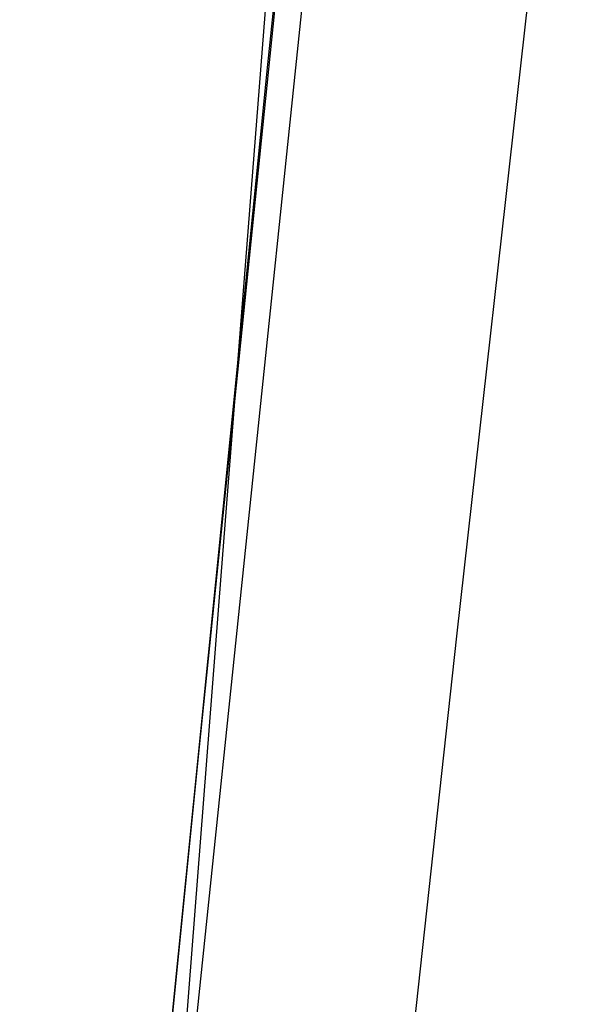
# Model space of a CAD drawing. Header units: metres. Extents: x 209848 to 209928, y 1182430 to 1182563.
# Tile 661 of 1056: x 209852.8277 to 209852.8577, y 1182488.3575 to 1182488.4106. Entities that reach past the tile are written whole.
import ezdxf

# ---------------------------------------------------------------- set-up
doc = ezdxf.new("R2010")
doc.units = ezdxf.units.M
doc.header["$MEASUREMENT"] = 0
doc.linetypes.add('DGN Style 2', pattern=[15.036391, 9.021834, -6.014556])
doc.layers.get('0').update_dxf_attribs({"color": 254})

# ---------------------------------------------------------------- blocks, each defined once
blk = doc.blocks.new('*U2')
at = {"color": 3, "linetype": 'Continuous'}
for p, q in [((1.50628, -10.5568), (1.496299, -10.652868)), ((1.496299, -10.652868), (1.486613, -10.749019))]:
    blk.add_line(p, q, dxfattribs=at)
blk = doc.blocks.new('*U3')
at = {"color": 3, "linetype": 'Continuous'}
for p, q in [((1.502591, -10.592315), (1.492599, -10.689694)), ((1.492599, -10.689694), (1.482917, -10.787145))]:
    blk.add_line(p, q, dxfattribs=at)
blk = doc.blocks.new('*U4')
at = {"color": 3, "linetype": 'Continuous'}
blk.add_line((1.502238, -10.61063), (1.492082, -10.70791), dxfattribs=at)
blk = doc.blocks.new('*U5')
at = {"color": 3, "linetype": 'Continuous'}
for p, q in [((1.517421, -10.586592), (1.506498, -10.683727)), ((1.506498, -10.683727), (1.495903, -10.781056))]:
    blk.add_line(p, q, dxfattribs=at)
blk = doc.blocks.new('*U9')
at = {"color": 3, "linetype": 'Continuous'}
for p, q in [((1.501677, -10.580143), (1.493768, -10.68046)), ((1.493768, -10.68046), (1.486022, -10.780851))]:
    blk.add_line(p, q, dxfattribs=at)
blk = doc.blocks.new('ATTEMP')
at = {"color": 3, "linetype": 'Continuous'}
for name in ['*U9', '*U5', '*U4', '*U3', '*U2']:
    blk.add_blockref(name, (-8.511171, 0), dxfattribs=at)

msp = doc.modelspace()

# ---------------------------------------------------------------- block references
at = {"color": 1, "linetype": 'DGN Style 2'}
msp.add_blockref('ATTEMP', (209859.855907, 1182499.061067), dxfattribs=at)

doc.saveas('drawing.dxf')
